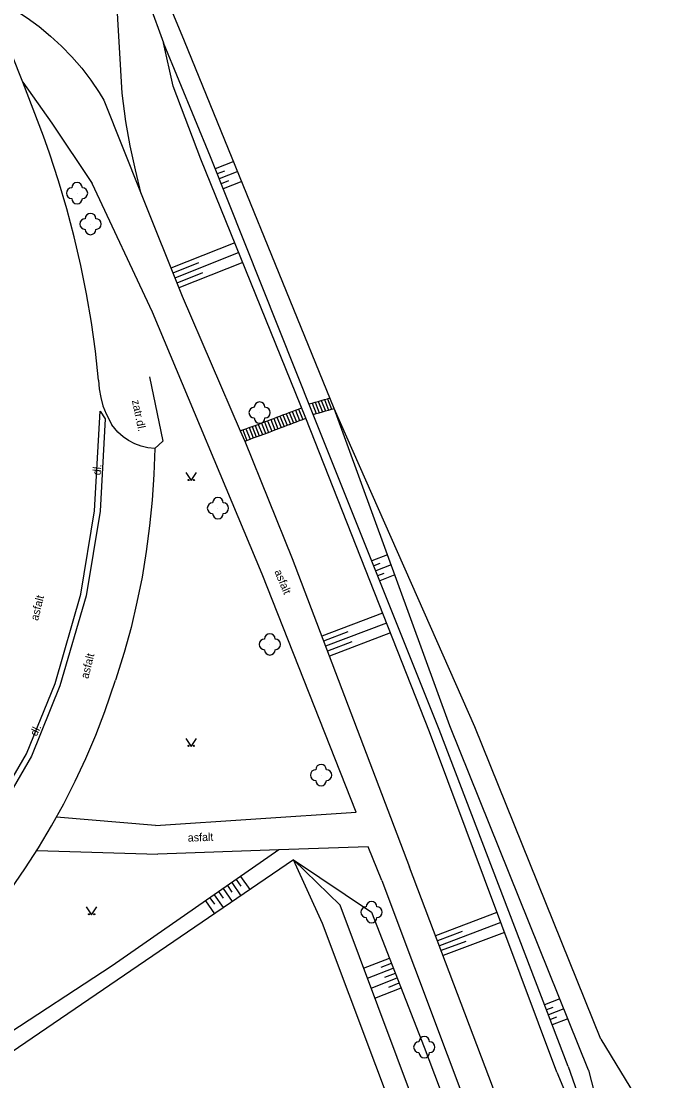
# Model space of a CAD drawing. Extents: x -584400 to -581602, y -1210894 to -1208793.
# Drawn here: x -582977.3 to -582917.1, y -1210509.9 to -1210410.6 of the extents above; entities that cross this region are included whole.
import ezdxf

# ---------------------------------------------------------------- set-up
doc = ezdxf.new("R2010")
doc.units = 0
for name, color, linetype in [('POMOC_POPIS', 7, 'Continuous'), ('ROZHRANÍ_PLOCH', 7, 'Continuous'), ('VÝŠKOPIS', 7, 'Continuous'), ('ZELEŇ', 7, 'Continuous'), ('ZN_DOPLŇKOVÉ', 7, 'Continuous'), ('ZN_KULTUR', 7, 'Continuous')]:
    doc.layers.add(name, color=color, linetype=linetype)

msp = doc.modelspace()

# ---------------------------------------------------------------- linework, layer by layer
at = {"layer": 'ROZHRANÍ_PLOCH'}
for points in [[(-582966.02, -1210426.77), (-582966.57, -1210424.53), (-582967.05, -1210422.27), (-582967.45, -1210420), (-582967.82, -1210417.33), (-582968.62, -1210403.41), (-582969.32, -1210397.85)], [(-582969.32, -1210397.85), (-582963.95, -1210412.63)], [(-582977.11, -1210416.31), (-582980.37, -1210408.19)], [(-582980.37, -1210408.19), (-582979.11, -1210408.81), (-582977.9, -1210409.51), (-582976.72, -1210410.27), (-582975.59, -1210411.1), (-582974.51, -1210411.99), (-582973.48, -1210412.94), (-582972.51, -1210413.95), (-582971.59, -1210415.01), (-582970.74, -1210416.13), (-582969.95, -1210417.29), (-582969.52, -1210418), (-582966.02, -1210426.77)], [(-582970.02, -1210444.24), (-582970.32, -1210441.53), (-582970.69, -1210438.83), (-582971.15, -1210436.15), (-582971.69, -1210433.48), (-582972.3, -1210430.82), (-582973, -1210428.19), (-582973.76, -1210425.57), (-582974.61, -1210422.98), (-582975.17, -1210421.39), (-582977.11, -1210416.31)], [(-582977.11, -1210416.31), (-582974.4, -1210420.17), (-582970.62, -1210425.8)], [(-582964.69, -1210485.96), (-582945.89, -1210484.74), (-582954.69, -1210462.42), (-582964.96, -1210437.86), (-582970.62, -1210425.8)], [(-582966.02, -1210426.77), (-582962.2, -1210436.36), (-582956.74, -1210448.99)], [(-582965.26, -1210443.93), (-582963.99, -1210449.97), (-582964.76, -1210450.66)], [(-582970.02, -1210444.24), (-582969.96, -1210445.05), (-582969.82, -1210445.85), (-582969.61, -1210446.64), (-582969.32, -1210447.4), (-582968.78, -1210448.42)], [(-582949.15, -1210446.15), (-582948.86, -1210446.06)], [(-582948.86, -1210446.06), (-582948.57, -1210445.98)], [(-582948.86, -1210446.06), (-582948.47, -1210447.04)], [(-582948.57, -1210445.98), (-582948.34, -1210445.91)], [(-582948.57, -1210445.98), (-582948.18, -1210446.96)], [(-582951.87, -1210447.17), (-582951.57, -1210447.06)], [(-582951.57, -1210447.06), (-582951.28, -1210446.95)], [(-582951.57, -1210447.06), (-582951.18, -1210448.03)], [(-582951.28, -1210446.95), (-582950.99, -1210446.84)], [(-582951.28, -1210446.95), (-582950.89, -1210447.92)], [(-582950.31, -1210446.47), (-582950.02, -1210446.39)], [(-582950.02, -1210446.39), (-582949.73, -1210446.31)], [(-582950.02, -1210446.39), (-582949.63, -1210447.38)], [(-582949.73, -1210446.31), (-582949.44, -1210446.23)], [(-582949.73, -1210446.31), (-582949.34, -1210447.3)], [(-582949.44, -1210446.23), (-582949.15, -1210446.15)], [(-582949.44, -1210446.23), (-582949.05, -1210447.21)], [(-582949.15, -1210446.15), (-582948.76, -1210447.13)], [(-582949.05, -1210447.21), (-582948.76, -1210447.13)], [(-582948.76, -1210447.13), (-582948.47, -1210447.04)], [(-582948.47, -1210447.04), (-582948.18, -1210446.96)], [(-582948.18, -1210446.96), (-582947.94, -1210446.89)], [(-582994.96, -1210503.31), (-582995.24, -1210502.72), (-582989.47, -1210497.01), (-582984.79, -1210491.69), (-582980.68, -1210485.94), (-582976.77, -1210479.26), (-582974.08, -1210472.67), (-582971.69, -1210464.31), (-582970.39, -1210456.48), (-582969.87, -1210447.15), (-582969.4, -1210447.87)], [(-582969.4, -1210447.87), (-582969.86, -1210456.52), (-582971.17, -1210464.44), (-582973.64, -1210472.89), (-582976.31, -1210479.47), (-582980.23, -1210486.22), (-582984.31, -1210491.94), (-582989.16, -1210497.38), (-582994.96, -1210503.31)], [(-582954.47, -1210448.16), (-582954.18, -1210448.05)], [(-582954.19, -1210448.03), (-582954.18, -1210448.05)], [(-582954.18, -1210448.05), (-582953.89, -1210447.94)], [(-582954.18, -1210448.05), (-582953.8, -1210449.02)], [(-582953.9, -1210447.92), (-582953.89, -1210447.94)], [(-582953.89, -1210447.94), (-582953.61, -1210447.83)], [(-582953.89, -1210447.94), (-582953.5, -1210448.91)], [(-582953.61, -1210447.83), (-582953.32, -1210447.72)], [(-582953.61, -1210447.83), (-582953.21, -1210448.8)], [(-582953.32, -1210447.72), (-582953.03, -1210447.61)], [(-582953.32, -1210447.72), (-582952.92, -1210448.69)], [(-582953.03, -1210447.61), (-582952.74, -1210447.5)], [(-582953.03, -1210447.61), (-582952.63, -1210448.58)], [(-582952.74, -1210447.5), (-582952.45, -1210447.39)], [(-582952.74, -1210447.5), (-582952.34, -1210448.47)], [(-582952.45, -1210447.39), (-582952.16, -1210447.28)], [(-582952.45, -1210447.39), (-582952.05, -1210448.36)], [(-582952.16, -1210447.28), (-582951.87, -1210447.17)], [(-582952.16, -1210447.28), (-582951.76, -1210448.25)], [(-582951.87, -1210447.17), (-582951.47, -1210448.14)], [(-582951.47, -1210448.14), (-582951.18, -1210448.03)], [(-582951.18, -1210448.03), (-582950.89, -1210447.92)], [(-582950.89, -1210447.92), (-582950.6, -1210447.81)], [(-582949.92, -1210447.46), (-582949.63, -1210447.38)], [(-582949.63, -1210447.38), (-582949.34, -1210447.3)], [(-582949.34, -1210447.3), (-582949.05, -1210447.21)], [(-582964.76, -1210450.66), (-582965.4, -1210450.59), (-582966.03, -1210450.44), (-582966.63, -1210450.21), (-582967.2, -1210449.91), (-582967.73, -1210449.54), (-582968.21, -1210449.11), (-582968.78, -1210448.42)], [(-582956.74, -1210448.99), (-582956.51, -1210448.91)], [(-582956.74, -1210448.99), (-582956.32, -1210449.95)], [(-582956.51, -1210448.91), (-582956.22, -1210448.8)], [(-582956.51, -1210448.91), (-582956.12, -1210449.88)], [(-582956.22, -1210448.8), (-582955.92, -1210448.69)], [(-582956.22, -1210448.8), (-582955.83, -1210449.77)], [(-582955.92, -1210448.69), (-582955.64, -1210448.59)], [(-582955.92, -1210448.69), (-582955.54, -1210449.66)], [(-582955.64, -1210448.59), (-582955.34, -1210448.48)], [(-582955.64, -1210448.59), (-582955.25, -1210449.56)], [(-582955.34, -1210448.48), (-582955.05, -1210448.38)], [(-582955.34, -1210448.48), (-582954.96, -1210449.45)], [(-582955.06, -1210448.36), (-582955.05, -1210448.38)], [(-582955.05, -1210448.38), (-582954.76, -1210448.27)], [(-582955.05, -1210448.38), (-582954.67, -1210449.33)], [(-582954.77, -1210448.25), (-582954.76, -1210448.27)], [(-582954.76, -1210448.27), (-582954.47, -1210448.16)], [(-582954.76, -1210448.27), (-582954.38, -1210449.22)], [(-582954.48, -1210448.14), (-582954.47, -1210448.16)], [(-582954.47, -1210448.16), (-582954.09, -1210449.13)], [(-582954.09, -1210449.13), (-582953.8, -1210449.02)], [(-582953.8, -1210449.02), (-582953.5, -1210448.91)], [(-582953.5, -1210448.91), (-582953.21, -1210448.8)], [(-582953.21, -1210448.8), (-582952.92, -1210448.69)], [(-582952.92, -1210448.69), (-582952.63, -1210448.58)], [(-582952.63, -1210448.58), (-582952.34, -1210448.47)], [(-582952.34, -1210448.47), (-582952.05, -1210448.36)], [(-582952.05, -1210448.36), (-582951.76, -1210448.25)], [(-582951.76, -1210448.25), (-582951.47, -1210448.14)], [(-582956.32, -1210449.95), (-582956.12, -1210449.88)], [(-582956.32, -1210449.95), (-582951.88, -1210460.95), (-582940.87, -1210489.89)], [(-582956.12, -1210449.88), (-582955.83, -1210449.77)], [(-582955.83, -1210449.77), (-582955.54, -1210449.66)], [(-582955.54, -1210449.66), (-582955.25, -1210449.56)], [(-582955.25, -1210449.56), (-582954.96, -1210449.45)], [(-582954.96, -1210449.45), (-582954.09, -1210449.13)], [(-582964.76, -1210450.66), (-582964.84, -1210453.08), (-582965, -1210455.49), (-582965.24, -1210457.9), (-582965.56, -1210460.3), (-582965.95, -1210462.69), (-582966.43, -1210465.06), (-582966.98, -1210467.42), (-582967.61, -1210469.75), (-582968.42, -1210472.37)], [(-582989.19, -1210504.36), (-582981.17, -1210495.77), (-582979.7, -1210493.91), (-582978.28, -1210492.01), (-582976.93, -1210490.05), (-582975.65, -1210488.06), (-582974.43, -1210486.02), (-582973.28, -1210483.95), (-582972.21, -1210481.83), (-582971.2, -1210479.68), (-582970.27, -1210477.5), (-582969.42, -1210475.29), (-582968.42, -1210472.37)], [(-582964.69, -1210485.96), (-582973.97, -1210485.2)], [(-582975.81, -1210488.32), (-582964.47, -1210488.66)], [(-582953.14, -1210488.24), (-582964.47, -1210488.66)], [(-582943.49, -1210491.12), (-582944.77, -1210487.96), (-582953.14, -1210488.24)], [(-582920.37, -1210548.1), (-582931.54, -1210514.53), (-582940.87, -1210489.89)], [(-582943.49, -1210491.12), (-582934.29, -1210515.59), (-582922.36, -1210551.65)]]:
    msp.add_lwpolyline(points, dxfattribs=at)
at = {"layer": 'VÝŠKOPIS'}
for points in [[(-582947.94, -1210446.89), (-582961.96, -1210412.47), (-582968.92, -1210395.69), (-582969.99, -1210392.71), (-582982.21, -1210365.45), (-582988.44, -1210351.68), (-582995.01, -1210339.3), (-582998.87, -1210331.34)], [(-582949.92, -1210447.46), (-582959.54, -1210423.3), (-582963.95, -1210412.63)], [(-582950.6, -1210447.81), (-582960.44, -1210423.53), (-582963.02, -1210416.7), (-582963.95, -1210412.63)], [(-582957.36, -1210423.76), (-582959.08, -1210424.45)], [(-582958.21, -1210424.64), (-582958.9, -1210424.91)], [(-582956.98, -1210424.69), (-582958.71, -1210425.38)], [(-582957.83, -1210425.57), (-582958.53, -1210425.84)], [(-582956.6, -1210425.61), (-582958.34, -1210426.31)], [(-582957.26, -1210431.37), (-582963.24, -1210433.75)], [(-582956.89, -1210432.29), (-582962.87, -1210434.67)], [(-582956.51, -1210433.22), (-582962.5, -1210435.6)], [(-582960.66, -1210433.26), (-582963.05, -1210434.21)], [(-582960.29, -1210434.19), (-582962.68, -1210435.14)], [(-582924.12, -1210508.89), (-582937.12, -1210476.64), (-582947.94, -1210446.89)], [(-582922.96, -1210505.99), (-582934.76, -1210476.72), (-582947.94, -1210446.89)], [(-582927.08, -1210509.09), (-582939.02, -1210477.21), (-582950.6, -1210447.81)], [(-582926.01, -1210508.55), (-582938.1, -1210476.98), (-582949.92, -1210447.46)], [(-582942.95, -1210460.6), (-582944.42, -1210461.18)], [(-582943.66, -1210461.42), (-582944.24, -1210461.65)], [(-582942.61, -1210461.54), (-582944.05, -1210462.11)], [(-582943.3, -1210462.35), (-582943.87, -1210462.58)], [(-582942.27, -1210462.48), (-582943.68, -1210463.04)], [(-582943.41, -1210466.07), (-582949.1, -1210468.24)], [(-582946.65, -1210467.84), (-582948.93, -1210468.71)], [(-582943.04, -1210467), (-582948.75, -1210469.18)], [(-582942.68, -1210467.93), (-582948.39, -1210470.11)], [(-582946.29, -1210468.77), (-582948.57, -1210469.64)], [(-582953.14, -1210488.24), (-582968.74, -1210499.14), (-582989.57, -1210512.75), (-582989.98, -1210514.65), (-582996.03, -1210517.29)], [(-582929.26, -1210542.88), (-582936.69, -1210522), (-582947.39, -1210493.43), (-582951.76, -1210489.19), (-582944.44, -1210494.1), (-582939.5, -1210506.75), (-582934.87, -1210519.07), (-582927.65, -1210542.27)], [(-582956.72, -1210490.74), (-582955.86, -1210491.98)], [(-582957.95, -1210491.6), (-582957.52, -1210492.21)], [(-582957.54, -1210491.32), (-582956.68, -1210492.55)], [(-582957.13, -1210491.03), (-582956.7, -1210491.65)], [(-582959.59, -1210492.75), (-582959.17, -1210493.35)], [(-582959.18, -1210492.46), (-582958.33, -1210493.67)], [(-582958.77, -1210492.17), (-582958.35, -1210492.78)], [(-582958.36, -1210491.89), (-582957.51, -1210493.11)], [(-582960, -1210493.03), (-582959.16, -1210494.24)], [(-582932.69, -1210494.12), (-582938.44, -1210496.3)], [(-582932.34, -1210495.06), (-582938.08, -1210497.24)], [(-582935.96, -1210495.9), (-582938.26, -1210496.77)], [(-582931.99, -1210496), (-582937.73, -1210498.17)], [(-582935.61, -1210496.83), (-582937.91, -1210497.7)], [(-582945.18, -1210499.35), (-582942.76, -1210498.4)], [(-582944.83, -1210500.28), (-582942.4, -1210499.33)], [(-582943.55, -1210499.25), (-582942.58, -1210498.87)], [(-582944.48, -1210501.22), (-582942.03, -1210500.26)], [(-582943.19, -1210500.18), (-582942.21, -1210499.8)], [(-582942.83, -1210501.11), (-582941.85, -1210500.73)], [(-582944.12, -1210502.16), (-582941.67, -1210501.2)], [(-582926.8, -1210502.23), (-582928.22, -1210502.77)], [(-582927.47, -1210503.02), (-582928.04, -1210503.24)], [(-582926.43, -1210503.16), (-582927.86, -1210503.71)], [(-582927.11, -1210503.95), (-582927.68, -1210504.17)], [(-582926.06, -1210504.09), (-582927.51, -1210504.64)], [(-582922.96, -1210505.99), (-582914.19, -1210520.44)], [(-582926.01, -1210508.55), (-582919.2, -1210527.96)], [(-582927.08, -1210509.09), (-582919.2, -1210527.96)], [(-582924.12, -1210508.89), (-582919.2, -1210527.96)]]:
    msp.add_lwpolyline(points, dxfattribs=at)
at = {"layer": 'ZELEŇ'}
for centre in [(-582972.04, -1210426.72), (-582970.77, -1210429.61), (-582954.93, -1210447.28), (-582958.83, -1210456.24), (-582953.97, -1210469), (-582949.17, -1210481.25), (-582944.44, -1210494.1), (-582939.5, -1210506.75)]:
    msp.add_circle(centre, 0.0005, dxfattribs=at)
for centre, start, end in [((-582972.54, -1210426.72), 89.99999, 269.99999), ((-582972.04, -1210426.22), 0, 179.99999), ((-582971.54, -1210426.72), 270, 89.99999), ((-582972.04, -1210427.22), 179.99999, 359.99999), ((-582971.27, -1210429.61), 89.99999, 269.99999), ((-582970.77, -1210429.11), 0, 179.99999), ((-582970.27, -1210429.61), 270, 89.99999), ((-582970.77, -1210430.11), 179.99999, 359.99999), ((-582955.43, -1210447.28), 89.99999, 269.99999), ((-582954.93, -1210446.78), 0, 179.99999), ((-582954.43, -1210447.28), 270, 89.99999), ((-582954.93, -1210447.78), 179.99999, 359.99999), ((-582959.33, -1210456.24), 89.99999, 269.99999), ((-582958.83, -1210455.74), 0, 179.99999), ((-582958.33, -1210456.24), 270, 89.99999), ((-582958.83, -1210456.74), 179.99999, 359.99999), ((-582954.47, -1210469), 89.99999, 269.99999), ((-582953.97, -1210468.5), 0, 179.99999), ((-582953.47, -1210469), 270, 89.99999), ((-582953.97, -1210469.5), 179.99999, 359.99999), ((-582949.67, -1210481.25), 89.99999, 269.99999), ((-582949.17, -1210480.75), 0, 179.99999), ((-582948.67, -1210481.25), 270, 89.99999), ((-582949.17, -1210481.75), 179.99999, 359.99999), ((-582944.94, -1210494.1), 89.99999, 269.99999), ((-582944.44, -1210493.6), 0, 179.99999), ((-582943.94, -1210494.1), 270, 89.99999), ((-582944.44, -1210494.6), 179.99999, 359.99999), ((-582940, -1210506.75), 89.99999, 269.99999), ((-582939.5, -1210506.25), 0, 179.99999), ((-582939, -1210506.75), 270, 89.99999), ((-582939.5, -1210507.25), 179.99999, 359.99999)]:
    msp.add_arc(centre, 0.5, start, end, dxfattribs=at)
at = {"layer": 'ZN_DOPLŇKOVÉ'}
msp.add_lwpolyline([(-582934.54, -1210546.78), (-582930.27, -1210545.25), (-582936.45, -1210528.67), (-582949.03, -1210495.16), (-582951.76, -1210489.19), (-582980.21, -1210508.59), (-582988.06, -1210513.46), (-582987.34, -1210516.02)], dxfattribs=at)
at = {"layer": 'ZN_KULTUR'}
for points in [[(-582961.84, -1210452.9), (-582961.34, -1210453.65), (-582960.84, -1210452.9)], [(-582961.84, -1210477.81), (-582961.34, -1210478.56), (-582960.84, -1210477.81)], [(-582971.17, -1210493.59), (-582970.67, -1210494.34), (-582970.17, -1210493.59)]]:
    msp.add_lwpolyline(points, dxfattribs=at)
for centre in [(-582961.59, -1210453.6), (-582961.09, -1210453.6), (-582961.59, -1210478.51), (-582961.09, -1210478.51), (-582970.92, -1210494.29), (-582970.42, -1210494.29)]:
    msp.add_circle(centre, 0.05, dxfattribs=at)

# ---------------------------------------------------------------- texts
at = {"layer": 'POMOC_POPIS'}
for s, rotation, p in [('zatr.dl.', 281.87432, (-582966.9, -1210446.16)), ('dl.', 83.78201, (-582969.85, -1210453.18)), ('asfalt', 292.68861, (-582953.56, -1210462.17)), ('asfalt', 75.87554, (-582975.7, -1210466.83)), ('asfalt', 75.87554, (-582970.99, -1210472.27)), ('dl.', 63.88422, (-582975.82, -1210477.67)), ('asfalt', 2.03503, (-582961.65, -1210487.49))]:
    msp.add_text(s, height=0.75, rotation=rotation, dxfattribs=at).set_placement(p)

doc.saveas('drawing.dxf')
